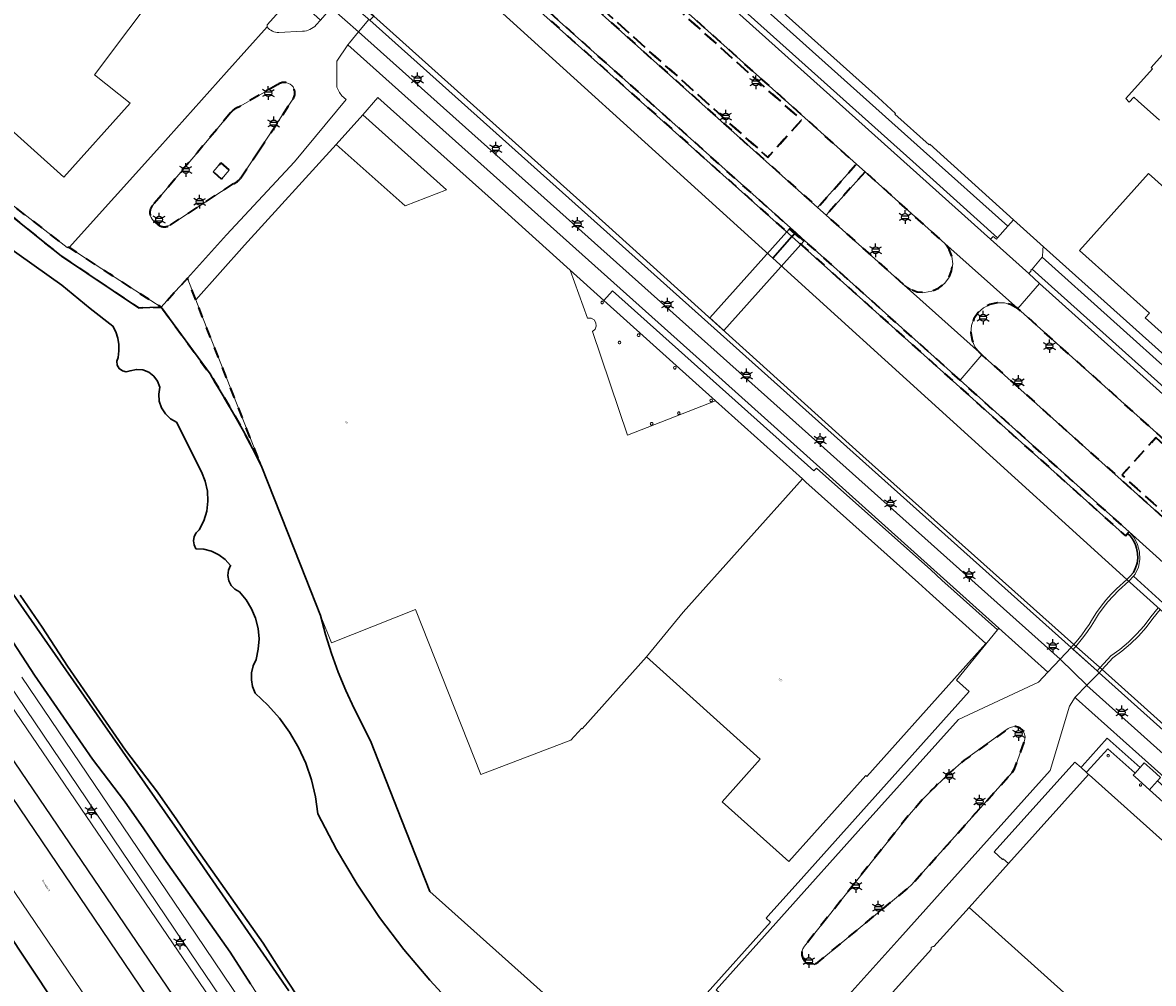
# Model space of a CAD drawing. Extents: x 105780 to 185197, y 477999 to 525027.
# Tile 266 of 562: x 108172 to 108381, y 478108 to 478286. Entities that reach past the tile are written whole.
import ezdxf
from ezdxf.enums import TextEntityAlignment as Align

# ---------------------------------------------------------------- set-up
doc = ezdxf.new("R2010")
doc.units = 0
doc.linetypes.add('XX-HIDDEN', pattern=[4, 2, -2])
for name, color, linetype, lineweight in [('B-GV-GR-GRAS_GAZON-G', 252, 'Continuous', 13), ('B-GV-GR-MATERIAALGRENS-G', 252, 'XX-HIDDEN', 35), ('B-RO-IE-MEUBILAIR_WEGMEUBILAIR-S', 252, 'Continuous', 25), ('B-WE-GK-KADEMUUR-G', 252, 'Continuous', 18), ('B-WE-GW-WATERGANG_SLOOT_INSTEEK-G', 252, 'Continuous', 30), ('B-XX-KG-KADASTRAAL_BEBOUWING-G', 252, 'Continuous', 20), ('B1-WE-GW-TALUD_KRUIN-G', 252, 'Continuous', 25), ('B1-WE-KW-KUNSTWERK_DEK-BRUG', 252, 'Continuous', 18), ('B1-WE-KW-KUNSTWERK_LANDHOOFD-GV', 252, 'Continuous', 18), ('B1-WE-OG-BEBOUWING-T18', 7, 'Continuous', 18), ('B1-WE-OG-TERREIN_ERF-GV', 252, 'Continuous', 18), ('B1-WE-OG-TOPOGRAFIE-T18', 10, 'Continuous', 18), ('B1-WE-VH-VERHARDING_ASFALT-GV', 252, 'Continuous', 18), ('B1-WE-VH-VERHARDING_BEDRIJFSVLOERPLAAT-GV', 252, 'Continuous', 18), ('B1-WE-VH-VERHARDING_STRAATBAKSTEEN-GV', 252, 'Continuous', 18)]:
    doc.layers.add(name, color=color, linetype=linetype, lineweight=lineweight)
doc.styles.add('NLCS-ISO', font='NLCS-ISO.ttf')
doc.styles.add('NLCS-ISO-M200-T18', font='NLCS-ISO.ttf', dxfattribs={"height": 0.36})

# ---------------------------------------------------------------- blocks, each defined once
blk = doc.blocks.new('B-SIE-WEG_LICHTMAST-SO')
at = {"ltscale": 0.1}
for p, q in [((-1.1, 0.63), (-2.19, 1.27)), ((0, 1.27), (0, 2.53)), ((1.1, 0.63), (2.19, 1.27)), ((-1.1, -0.63), (-2.19, -1.27)), ((0, -1.27), (0, -2.53)), ((1.1, -0.63), (2.19, -1.27))]:
    blk.add_line(p, q, dxfattribs=at)
at = {"flags": 128}
for points in [[(-1.16, 0.5), (1.16, 0.5)], [(-1.16, -0.5), (1.16, -0.5)]]:
    blk.add_lwpolyline(points, dxfattribs=at)
at = {"ltscale": 0.1}
blk.add_circle((0, 0), 1.27, dxfattribs=at)
at = {"style": 'NLCS-ISO'}
blk.add_attdef('TYPE', text='', height=1.8, dxfattribs=at).set_placement((0, 2.53), align=Align.BOTTOM_CENTER)

msp = doc.modelspace()

# ---------------------------------------------------------------- linework, layer by layer
at = {"layer": 'B-GV-GR-GRAS_GAZON-G', "flags": 128}
for points in [[(108254.759, 478000.013), (108041.724, 478314.029), (108037.105, 478322.972), (108037.202, 478323.157), (108033.062, 478324.986), (108030.945, 478326.143), (108029.325, 478327.433), (108035.307, 478312.531), (108054.845, 478284.293), (108069.598, 478263.332), (108087.335, 478237.223), (108107.759, 478208.051), (108130.914, 478173.803), (108152.75, 478142.19), (108170.951, 478114.107), (108196.849, 478075.168), (108210.55, 478056.317), (108218.213, 478046.027), (108223.267, 478038.529), (108230.336, 478029.165), (108248.132, 478002.833), (108250.068, 478000.013)], [(108266.025, 478000.013), (108263.975, 478003.002), (108065.797, 478295.874), (108056.613, 478308.75), (108052.683, 478313.52), (108046.895, 478318.063), (108037.105, 478322.972), (108041.724, 478314.029), (108254.759, 478000.013)], [(108271.177, 478000.013), (108264.997, 478009.061), (108263.893, 478010.72), (108060.642, 478309.943), (108052.683, 478313.52), (108056.613, 478308.75), (108065.797, 478295.874), (108263.975, 478003.002), (108266.025, 478000.013)], [(108171.502, 478164.581), (108203.761, 478116.893), (108246.24, 478053.984), (108271.958, 478016.019), (108274.32, 478017.637), (108274.352, 478017.659), (108274.527, 478017.895), (108261.174, 478037.355), (108247.564, 478057.992), (108239.641, 478069.606), (108233.973, 478078.284), (108229.62, 478084.849), (108225.826, 478090.21), (108222.046, 478096.023), (108217.347, 478102.506), (108213.924, 478107.655), (108210.144, 478113.536), (108197.837, 478130.971), (108194.158, 478136.433), (108190.57, 478141.59), (108184.603, 478149.358), (108173.852, 478164.955), (108169.15, 478172.159)]]:
    msp.add_lwpolyline(points, dxfattribs=at)
for points in [[(108265.051, 478011.507), (108268.516, 478013.864), (108068.244, 478307.993), (108063.117, 478310.411), (108061.034, 478311.394), (108057.565, 478313.03), (108050.072, 478316.564), (108046.895, 478318.063), (108052.683, 478313.52), (108060.642, 478309.943), (108263.893, 478010.72)], [(108269.078, 478014.247), (108269.09, 478014.254), (108269.666, 478014.611), (108243.942, 478052.579), (108201.379, 478115.555), (108170.634, 478161.047), (108137.944, 478209.311), (108106.583, 478255.909), (108093.769, 478275.383), (108093.423, 478276.056), (108092.933, 478276.506), (108087.735, 478284.187), (108075.748, 478302.152), (108073.381, 478305.715), (108068.343, 478308.179), (108068.244, 478307.993), (108268.516, 478013.864)]]:
    msp.add_lwpolyline(points, close=True, dxfattribs=at)
at = {"layer": 'B-GV-GR-MATERIAALGRENS-G', "flags": 128}
for points in [[(108182.536, 478374.13), (108184.165, 478372.659), (108192.163, 478365.488), (108319.106, 478251.681), (108326.306, 478259.722), (108199.211, 478373.737), (108195.116, 478377.41)], [(108219.01, 478274.489), (108211.683, 478270.292)], [(108215.482, 478262.164), (108221.805, 478271.732)], [(108210.231, 478269.226), (108204.08, 478261.885), (108195.771, 478252.055)], [(108212.154, 478257.155), (108215.482, 478262.164)], [(108199.012, 478248.383), (108204.196, 478251.781), (108210.698, 478256.043)], [(108195.963, 478249.211), (108196.748, 478248.524)]]:
    msp.add_lwpolyline(points, dxfattribs=at)
for points in [[(108215.438, 478358.191), (108209.162, 478351.263), (108309.865, 478260.97), (108316.111, 478267.866)], [(108215.438, 478358.191), (108316.111, 478267.866), (108309.865, 478260.97), (108209.162, 478351.263)], [(108256.174, 478299.671), (108256.083, 478299.574), (108255.532, 478298.903), (108314.354, 478246.292), (108314.872, 478246.877), (108313.915, 478247.735), (108314.06, 478247.897), (108256.199, 478299.648), (108256.186, 478299.66)], [(108164.124, 478256.499), (108158.141, 478261.103), (108135.458, 478274.708), (108142.943, 478268.639), (108168.833, 478250.704), (108178.857, 478242.637), (108193.172, 478233.088), (108197.354, 478233.176), (108187.766, 478239.376), (108180.294, 478244.253), (108179.952, 478244.255)], [(108208.401, 478259.949), (108209.955, 478258.594), (108208.548, 478256.929), (108206.994, 478258.285)], [(108327.904, 478258.31), (108320.672, 478250.261), (108335.182, 478237.263), (108336.313, 478236.499), (108337.599, 478236.043), (108338.959, 478235.923), (108340.305, 478236.148), (108341.552, 478236.702), (108342.621, 478237.55), (108343.443, 478238.639), (108343.967, 478239.899), (108344.158, 478241.25), (108344.006, 478242.606), (108343.519, 478243.881), (108342.728, 478244.993)], [(108345.539, 478219.637), (108316.661, 478245.555), (108316.521, 478245.399), (108314.872, 478246.877), (108314.354, 478246.292), (108344.871, 478218.892), (108376.191, 478190.783), (108376.584, 478191.22), (108376.859, 478191.527)], [(108203.792, 478234.518), (108202.298, 478238.383), (108202.222, 478238.579), (108200.017, 478236.132), (108197.354, 478233.176), (108206.427, 478220.805), (108206.823, 478220.162), (108207.218, 478219.517), (108209.064, 478216.431), (108210.858, 478213.315), (108212.601, 478210.169), (108214.29, 478206.995), (108215.926, 478203.793), (108205.035, 478231.322)], [(108356.244, 478232.952), (108355.066, 478233.627), (108353.757, 478233.99), (108352.399, 478234.017), (108351.076, 478233.708), (108349.872, 478233.08), (108348.86, 478232.174), (108348.104, 478231.045), (108347.651, 478229.765), (108347.529, 478228.412), (108347.746, 478227.071), (108348.288, 478225.826), (108349.122, 478224.754), (108349.556, 478224.364), (108446.407, 478137.482), (108446.904, 478138.043), (108453.114, 478145.059), (108453.611, 478145.621)], [(108381.833, 478208.993), (108375.548, 478202.055), (108439.999, 478144.238), (108445.02, 478139.733), (108451.186, 478146.788)], [(108381.833, 478208.993), (108451.186, 478146.788), (108445.02, 478139.733), (108439.999, 478144.238), (108375.548, 478202.055)], [(108355.216, 478146.91), (108355.641, 478147.563), (108357.436, 478152.581), (108357.561, 478153.038), (108357.579, 478153.511), (108357.49, 478153.977), (108357.299, 478154.41), (108357.015, 478154.789), (108356.68, 478155.123), (108356.244, 478155.308), (108355.777, 478155.391), (108355.304, 478155.368), (108354.848, 478155.241), (108354.431, 478155.016), (108346.311, 478149.15), (108343.602, 478146.818), (108341.002, 478144.365), (108338.518, 478141.795), (108336.154, 478139.114), (108333.915, 478136.327), (108316.665, 478114.653), (108316.355, 478114.161), (108316.193, 478113.603), (108316.192, 478113.022), (108316.351, 478112.463), (108316.659, 478111.97), (108316.996, 478111.668), (108317.411, 478111.463), (108317.862, 478111.358), (108318.325, 478111.36), (108318.775, 478111.468), (108319.188, 478111.677), (108335.829, 478125.399), (108336.502, 478126.039)]]:
    msp.add_lwpolyline(points, close=True, dxfattribs=at)
for points in [[(108221.805, 478271.732, 0.8487054), (108219.01, 478274.489)], [(108211.683, 478270.292, 0.1159197), (108210.231, 478269.226)], [(108210.698, 478256.043, 0.1058967), (108212.154, 478257.155)], [(108195.771, 478252.055, 0.4184168), (108195.963, 478249.211)], [(108196.748, 478248.524, 0.3184382), (108199.012, 478248.383)]]:
    msp.add_lwpolyline(points, format="xyb", dxfattribs=at)
at = {"layer": 'B-WE-GK-KADEMUUR-G', "flags": 128}
for points in [[(108236.773, 478287.156), (108236.525, 478286.894), (108236.059, 478286.4), (108366.106, 478170.051), (108366.339, 478170.308), (108366.607, 478170.603), (108327.492, 478205.569), (108279.765, 478248.649)], [(108371.906, 478166.007), (108371.338, 478165.391), (108421.654, 478120.269), (108422.976, 478119.084), (108423.154, 478119.283), (108423.532, 478119.705)]]:
    msp.add_lwpolyline(points, close=True, dxfattribs=at)
at = {"layer": 'B-WE-GW-WATERGANG_SLOOT_INSTEEK-G', "flags": 128}
for points in [[(108581.777, 478000.013), (108533.967, 478043.065), (108533.708, 478043.247), (108521.758, 478051.631), (108520.319, 478052.92), (108514.254, 478058.351), (108459.468, 478107.408), (108382.652, 478177.095), (108376.471, 478182.703), (108310.796, 478242.284), (108248.203, 478299.068), (108242.058, 478304.642), (108207.318, 478336.402), (108184.601, 478356.206), (108175.784, 478347.289), (108177.035, 478346.881), (108175.623, 478344.94), (108173.992, 478345.477)], [(108173.992, 478345.477), (108172.724, 478344.194), (108231.335, 478291.68), (108231.675, 478291.397), (108236.351, 478287.507), (108236.773, 478287.156), (108279.765, 478248.649), (108327.492, 478205.569), (108366.607, 478170.603), (108371.906, 478166.007), (108423.532, 478119.705), (108504.844, 478046.834), (108510.114, 478042.111), (108522.965, 478030.594), (108556.926, 478000.013)], [(108250.068, 478000.013), (108248.132, 478002.833), (108230.336, 478029.165), (108223.267, 478038.529), (108218.213, 478046.027), (108210.55, 478056.317), (108196.849, 478075.168), (108170.951, 478114.107), (108152.75, 478142.19), (108130.914, 478173.803), (108107.759, 478208.051), (108087.335, 478237.223), (108069.598, 478263.332), (108054.845, 478284.293), (108035.307, 478312.531)], [(108248.203, 478299.068), (108310.796, 478242.284), (108314.354, 478246.292), (108255.532, 478298.903), (108256.083, 478299.574)], [(108155.12, 478254.118), (108178.955, 478237.243), (108184.208, 478232.908), (108188.417, 478229.691), (108188.935, 478228.603), (108189.295, 478227.453), (108189.489, 478226.264), (108189.513, 478225.059), (108189.367, 478223.863), (108189.12, 478223.166), (108189.186, 478222.43), (108189.554, 478221.788), (108190.156, 478221.358), (108190.882, 478221.219), (108191.6, 478221.395), (108192.76, 478221.631), (108193.939, 478221.534), (108195.045, 478221.111), (108195.988, 478220.396), (108196.693, 478219.446), (108197.105, 478218.336), (108196.896, 478217.042), (108197.005, 478215.735), (108197.425, 478214.493), (108198.132, 478213.389), (108199.084, 478212.488), (108200.225, 478211.842), (108204.845, 478202.623), (108205.547, 478200.888), (108205.947, 478199.06), (108206.032, 478197.19), (108205.801, 478195.332), (108205.26, 478193.541), (108204.424, 478191.866), (108203.857, 478191.326), (108203.486, 478190.636), (108203.347, 478189.866), (108203.455, 478189.09), (108203.798, 478188.386), (108205.28, 478188.297), (108206.717, 478187.923), (108208.054, 478187.278), (108209.241, 478186.387), (108210.233, 478185.282), (108209.843, 478184.384), (108209.73, 478183.412), (108209.903, 478182.449), (108210.348, 478181.578), (108211.026, 478180.872), (108211.88, 478180.394), (108213.128, 478178.917), (108214.135, 478177.266), (108214.878, 478175.48), (108215.338, 478173.602), (108215.505, 478171.675), (108215.376, 478169.746), (108214.952, 478167.859), (108214.422, 478166.667), (108214.135, 478165.394), (108214.101, 478164.09), (108214.321, 478162.804), (108214.787, 478161.585), (108217.154, 478159.381), (108219.295, 478156.957), (108221.187, 478154.334), (108222.814, 478151.538), (108224.159, 478148.597), (108225.21, 478145.538), (108225.956, 478142.391), (108226.39, 478139.186), (108229.878, 478132.594), (108233.71, 478126.195), (108237.875, 478120.008), (108242.361, 478114.05), (108247.156, 478108.338), (108252.247, 478102.887)], [(108252.247, 478102.887), (108247.156, 478108.338), (108242.361, 478114.05), (108237.875, 478120.008), (108233.71, 478126.195), (108229.878, 478132.594), (108226.39, 478139.186), (108225.956, 478142.391), (108225.21, 478145.538), (108224.159, 478148.597), (108222.814, 478151.538), (108221.187, 478154.334), (108219.295, 478156.957), (108217.154, 478159.381), (108214.787, 478161.585), (108214.321, 478162.804), (108214.101, 478164.09), (108214.135, 478165.394), (108214.422, 478166.667), (108214.952, 478167.859), (108215.376, 478169.746), (108215.505, 478171.675), (108215.338, 478173.602), (108214.878, 478175.48), (108214.135, 478177.266), (108213.128, 478178.917), (108211.88, 478180.394), (108211.026, 478180.872), (108210.348, 478181.578), (108209.903, 478182.449), (108209.73, 478183.412), (108209.843, 478184.384), (108210.233, 478185.282), (108209.241, 478186.387), (108208.054, 478187.278), (108206.717, 478187.923), (108205.28, 478188.297), (108203.798, 478188.386), (108203.455, 478189.09), (108203.347, 478189.866), (108203.486, 478190.636), (108203.857, 478191.326), (108204.424, 478191.866), (108205.26, 478193.541), (108205.801, 478195.332), (108206.032, 478197.19), (108205.947, 478199.06), (108205.547, 478200.888), (108204.845, 478202.623), (108200.225, 478211.842), (108199.084, 478212.488), (108198.132, 478213.389), (108197.425, 478214.493), (108197.005, 478215.735), (108196.896, 478217.042), (108197.105, 478218.336), (108196.693, 478219.446), (108195.988, 478220.396), (108195.045, 478221.111), (108193.939, 478221.534), (108192.76, 478221.631), (108191.6, 478221.395), (108190.882, 478221.219), (108190.156, 478221.358), (108189.554, 478221.788), (108189.186, 478222.43), (108189.12, 478223.166), (108189.367, 478223.863), (108189.513, 478225.059), (108189.489, 478226.264), (108189.295, 478227.453), (108188.935, 478228.603), (108188.417, 478229.691), (108184.208, 478232.908), (108178.955, 478237.243), (108155.12, 478254.118)], [(108284.504, 478091.427), (108247.196, 478124.838), (108242.001, 478137.995), (108236.175, 478152.751), (108233.158, 478158.741), (108231.589, 478162.074), (108230.177, 478165.476), (108228.925, 478168.94), (108227.835, 478172.459), (108226.91, 478176.024), (108223.209, 478185.382), (108215.926, 478203.793), (108214.29, 478206.995), (108212.601, 478210.169), (108210.858, 478213.315), (108209.064, 478216.431), (108207.218, 478219.517), (108206.823, 478220.162), (108206.427, 478220.805), (108197.354, 478233.176), (108193.172, 478233.088), (108178.857, 478242.637), (108168.833, 478250.704)], [(108221.031, 478106.374), (108204.045, 478130.98), (108186.464, 478156.142), (108166.461, 478184.836)], [(108166.461, 478184.836), (108186.464, 478156.142), (108204.045, 478130.98), (108221.031, 478106.374)], [(108223.467, 478104.174), (108220.044, 478109.323), (108216.264, 478115.204), (108203.957, 478132.639), (108200.278, 478138.101), (108196.69, 478143.258), (108190.723, 478151.026), (108179.972, 478166.623), (108175.27, 478173.827), (108171.231, 478179.743)], [(108171.231, 478179.743), (108175.27, 478173.827), (108179.972, 478166.623), (108190.723, 478151.026), (108196.69, 478143.258), (108200.278, 478138.101), (108203.957, 478132.639), (108216.264, 478115.204), (108220.044, 478109.323), (108223.467, 478104.174), (108228.166, 478097.691), (108231.946, 478091.878), (108235.74, 478086.517), (108240.093, 478079.952), (108245.761, 478071.274), (108253.684, 478059.66), (108267.294, 478039.023), (108278.666, 478022.45), (108279.548, 478021.165), (108294.062, 478000.013)], [(108169.15, 478172.159), (108173.852, 478164.955), (108184.603, 478149.358), (108190.57, 478141.59), (108194.158, 478136.433), (108197.837, 478130.971), (108210.144, 478113.536), (108213.924, 478107.655)]]:
    msp.add_lwpolyline(points, dxfattribs=at)
msp.add_lwpolyline([(108344.871, 478218.892), (108314.354, 478246.292), (108310.796, 478242.284), (108376.471, 478182.703), (108377.065, 478183.316), (108377.667, 478183.985), (108378.086, 478184.815), (108378.36, 478185.704), (108378.48, 478186.626), (108378.444, 478187.555), (108378.253, 478188.465), (108378.065, 478189.093), (108377.799, 478189.691), (108377.46, 478190.251), (108377.053, 478190.763), (108376.584, 478191.22), (108376.191, 478190.783)], close=True, dxfattribs=at)
at = {"layer": 'B-XX-KG-KADASTRAAL_BEBOUWING-G', "flags": 128}
for points in [[(108140.709, 478303.508), (108132.029, 478307.342), (108125.086, 478291.645), (108139.492, 478285.258), (108154.185, 478278.626), (108154.785, 478279.299), (108179.319, 478257.296), (108191.618, 478271.013), (108184.976, 478276.289), (108197.75, 478293.284), (108185.362, 478313.431), (108171.552, 478325.827), (108148.626, 478300.17)], [(108277.336, 478228.664), (108277.823, 478229.077), (108278.062, 478229.669), (108277.999, 478230.305), (108277.648, 478230.838), (108277.089, 478231.147), (108276.45, 478231.16), (108273.24, 478240.028), (108259.163, 478252.716), (108237.553, 478272.055), (108234.731, 478268.882), (108250.294, 478254.954), (108242.595, 478251.954), (108229.807, 478263.368), (108212.831, 478244.659), (108203.792, 478234.518), (108205.035, 478231.322), (108215.926, 478203.793), (108223.209, 478185.382), (108226.91, 478176.024), (108228.923, 478170.936), (108244.514, 478177.125), (108256.626, 478146.482), (108273.321, 478152.892), (108275.364, 478155.114), (108275.462, 478155.007), (108287.367, 478168.314), (108294.188, 478176.6), (108316.273, 478201.323), (108300.145, 478215.815), (108283.872, 478209.441)], [(108279.395, 478234.043), (108279.347, 478234.19), (108279.222, 478234.282), (108279.067, 478234.282), (108278.942, 478234.19), (108278.894, 478234.043), (108278.942, 478233.896), (108279.067, 478233.804), (108279.222, 478233.804), (108279.347, 478233.896)], [(108282.602, 478226.617), (108282.554, 478226.765), (108282.429, 478226.856), (108282.273, 478226.856), (108282.148, 478226.765), (108282.1, 478226.617), (108282.148, 478226.47), (108282.274, 478226.379), (108282.428, 478226.379), (108282.554, 478226.47)], [(108285.652, 478227.974), (108285.7, 478227.826), (108285.826, 478227.735), (108285.981, 478227.735), (108286.107, 478227.826), (108286.155, 478227.974), (108286.107, 478228.122), (108285.981, 478228.214), (108285.826, 478228.214), (108285.7, 478228.122)], [(108292.865, 478221.953), (108292.817, 478222.1), (108292.692, 478222.191), (108292.538, 478222.191), (108292.413, 478222.1), (108292.365, 478221.953), (108292.413, 478221.806), (108292.538, 478221.715), (108292.692, 478221.715), (108292.817, 478221.806)], [(108299.103, 478215.893), (108299.151, 478215.744), (108299.277, 478215.652), (108299.433, 478215.652), (108299.559, 478215.744), (108299.607, 478215.893), (108299.559, 478216.041), (108299.433, 478216.133), (108299.277, 478216.133), (108299.151, 478216.041)], [(108288.078, 478211.547), (108288.126, 478211.399), (108288.252, 478211.308), (108288.407, 478211.308), (108288.533, 478211.399), (108288.581, 478211.547), (108288.533, 478211.695), (108288.407, 478211.787), (108288.252, 478211.787), (108288.126, 478211.695)], [(108293.611, 478213.524), (108293.563, 478213.672), (108293.437, 478213.764), (108293.282, 478213.764), (108293.156, 478213.672), (108293.108, 478213.524), (108293.156, 478213.376), (108293.282, 478213.285), (108293.437, 478213.285), (108293.563, 478213.376)], [(108339.859, 478180.18), (108337.793, 478182.032), (108316.936, 478200.729), (108316.273, 478201.323), (108294.188, 478176.6), (108287.367, 478168.314), (108308.457, 478149.342), (108301.383, 478141.435), (108313.775, 478130.372), (108328.067, 478146.299), (108328.217, 478146.165), (108344.472, 478164.339), (108350.283, 478170.836)], [(108372.767, 478149.98), (108372.81, 478149.848), (108372.922, 478149.766), (108373.061, 478149.766), (108373.173, 478149.848), (108373.216, 478149.98), (108373.173, 478150.112), (108373.061, 478150.194), (108372.922, 478150.194), (108372.81, 478150.112)], [(108389.188, 478136.003), (108389.136, 478135.945), (108386.657, 478133.179), (108386.613, 478133.13), (108386.208, 478133.395), (108385.74, 478133.521), (108385.257, 478133.495), (108384.805, 478133.319), (108384.431, 478133.012), (108384.219, 478133.202), (108369.444, 478146.467), (108369.364, 478146.539), (108354.522, 478130.006), (108347.209, 478121.861), (108379.916, 478092.489), (108405.692, 478121.192), (108405.603, 478121.272), (108399.466, 478126.779)], [(108379.239, 478144.575), (108379.196, 478144.707), (108379.083, 478144.789), (108378.944, 478144.789), (108378.831, 478144.707), (108378.788, 478144.575), (108378.831, 478144.442), (108378.944, 478144.36), (108379.083, 478144.36), (108379.196, 478144.442)]]:
    msp.add_lwpolyline(points, close=True, dxfattribs=at)
for points in [[(108386.587, 478283.914), (108380.961, 478277.62), (108381.194, 478277.391), (108376.245, 478271.856), (108376.898, 478271.203), (108377.754, 478272.161), (108378.583, 478271.418), (108382.54, 478267.874)], [(108383.43, 478255.325), (108380.474, 478257.97), (108367.675, 478243.668), (108380.646, 478232.059), (108379.872, 478231.195), (108394.164, 478218.405)]]:
    msp.add_lwpolyline(points, dxfattribs=at)
at = {"layer": 'B1-WE-GW-TALUD_KRUIN-G', "flags": 128}
for points in [[(108266.025, 478000.013), (108263.975, 478003.002), (108065.797, 478295.874), (108056.613, 478308.75), (108052.683, 478313.52)], [(108052.683, 478313.52), (108060.642, 478309.943), (108263.893, 478010.72)]]:
    msp.add_lwpolyline(points, dxfattribs=at)
at = {"layer": 'B1-WE-KW-KUNSTWERK_DEK-BRUG', "flags": 128}
msp.add_lwpolyline([(108316.521, 478245.399), (108313.915, 478247.735), (108299.091, 478231.204), (108301.689, 478228.859)], close=True, dxfattribs=at)
msp.add_lwpolyline([(108383.141, 478178.34), (108377.689, 478183.286), (108378.031, 478183.658), (108378.607, 478184.966), (108378.876, 478186.37), (108378.826, 478187.798), (108378.458, 478189.179), (108377.791, 478190.443), (108376.859, 478191.527), (108376.584, 478191.22), (108377.053, 478190.763), (108377.46, 478190.251), (108377.799, 478189.691), (108378.065, 478189.093), (108378.253, 478188.465), (108378.444, 478187.555), (108378.48, 478186.626), (108378.36, 478185.704), (108378.086, 478184.815), (108377.667, 478183.985), (108377.065, 478183.316), (108376.471, 478182.703), (108374.534, 478180.947), (108373.526, 478179.928), (108372.575, 478178.856), (108371.685, 478177.734), (108370.857, 478176.564), (108370.094, 478175.351), (108369.467, 478174.352), (108368.804, 478173.376), (108368.106, 478172.425), (108367.373, 478171.5), (108366.607, 478170.603), (108366.339, 478170.308), (108366.106, 478170.051), (108366.481, 478169.717), (108370.981, 478165.712), (108371.338, 478165.391), (108371.906, 478166.007), (108373.848, 478168.163), (108375.55, 478169.375), (108377.152, 478170.715), (108378.646, 478172.176), (108380.022, 478173.748), (108381.271, 478175.422), (108382.652, 478177.095)], dxfattribs=at)
at = {"layer": 'B1-WE-KW-KUNSTWERK_LANDHOOFD-GV', "flags": 128}
msp.add_lwpolyline([(108383.141, 478178.34), (108377.689, 478183.286), (108378.031, 478183.658), (108378.607, 478184.966), (108378.876, 478186.37), (108378.826, 478187.798), (108378.458, 478189.179), (108377.791, 478190.443), (108376.859, 478191.527), (108376.584, 478191.22), (108377.053, 478190.763), (108377.46, 478190.251), (108377.799, 478189.691), (108378.065, 478189.093), (108378.253, 478188.465), (108378.444, 478187.555), (108378.48, 478186.626), (108378.36, 478185.704), (108378.086, 478184.815), (108377.667, 478183.985), (108377.065, 478183.316), (108376.471, 478182.703), (108382.652, 478177.095)], dxfattribs=at)
msp.add_lwpolyline([(108366.607, 478170.603), (108366.339, 478170.308), (108366.106, 478170.051), (108370.981, 478165.712), (108371.338, 478165.391), (108371.906, 478166.007)], close=True, dxfattribs=at)
at = {"layer": 'B1-WE-OG-TERREIN_ERF-GV', "flags": 128}
for points in [[(108171.552, 478325.827), (108185.362, 478313.431), (108197.75, 478293.284), (108184.976, 478276.289), (108191.618, 478271.013), (108179.319, 478257.296), (108154.785, 478279.299), (108154.185, 478278.626), (108139.492, 478285.258), (108125.086, 478291.645), (108132.029, 478307.342), (108140.709, 478303.508), (108148.626, 478300.17)], [(108231.977, 478281.816), (108229.914, 478278.805), (108229.947, 478273.988), (108230.416, 478273.01), (108230.848, 478272.355), (108231.65, 478271.705), (108222.095, 478260.165), (108209.473, 478246.626), (108202.222, 478238.579), (108202.298, 478238.383), (108203.792, 478234.518), (108212.831, 478244.659), (108229.807, 478263.368), (108234.731, 478268.882), (108237.553, 478272.055), (108259.163, 478252.716), (108273.24, 478240.028), (108279.461, 478234.43), (108281.067, 478236.225), (108318.415, 478202.815), (108318.891, 478203.34), (108340.082, 478184.44), (108342.14, 478182.571), (108352.449, 478173.334), (108352.739, 478173.645), (108296.603, 478224.036)], [(108234.731, 478268.882), (108229.807, 478263.368), (108242.595, 478251.954), (108250.294, 478254.954)], [(108279.461, 478234.43), (108273.24, 478240.028), (108276.45, 478231.16), (108277.089, 478231.147), (108277.648, 478230.838), (108277.999, 478230.305), (108278.062, 478229.669), (108277.823, 478229.077), (108277.336, 478228.664), (108283.872, 478209.441), (108300.145, 478215.815)], [(108278.894, 478234.043), (108278.942, 478234.19), (108279.067, 478234.282), (108279.222, 478234.282), (108279.347, 478234.19), (108279.395, 478234.043), (108279.347, 478233.896), (108279.222, 478233.804), (108279.067, 478233.804), (108278.942, 478233.896)], [(108282.1, 478226.617), (108282.148, 478226.765), (108282.273, 478226.856), (108282.429, 478226.856), (108282.554, 478226.765), (108282.602, 478226.617), (108282.554, 478226.47), (108282.428, 478226.379), (108282.274, 478226.379), (108282.148, 478226.47)], [(108285.652, 478227.974), (108285.7, 478228.122), (108285.826, 478228.214), (108285.981, 478228.214), (108286.107, 478228.122), (108286.155, 478227.974), (108286.107, 478227.826), (108285.981, 478227.735), (108285.826, 478227.735), (108285.7, 478227.826)], [(108292.365, 478221.953), (108292.413, 478222.1), (108292.538, 478222.191), (108292.692, 478222.191), (108292.817, 478222.1), (108292.865, 478221.953), (108292.817, 478221.806), (108292.692, 478221.715), (108292.538, 478221.715), (108292.413, 478221.806)], [(108299.103, 478215.893), (108299.151, 478216.041), (108299.277, 478216.133), (108299.433, 478216.133), (108299.559, 478216.041), (108299.607, 478215.893), (108299.559, 478215.744), (108299.433, 478215.652), (108299.277, 478215.652), (108299.151, 478215.744)], [(108288.581, 478211.547), (108288.533, 478211.399), (108288.407, 478211.308), (108288.252, 478211.308), (108288.126, 478211.399), (108288.078, 478211.547), (108288.126, 478211.695), (108288.252, 478211.787), (108288.407, 478211.787), (108288.533, 478211.695)], [(108293.108, 478213.524), (108293.156, 478213.672), (108293.282, 478213.764), (108293.437, 478213.764), (108293.563, 478213.672), (108293.611, 478213.524), (108293.563, 478213.376), (108293.437, 478213.285), (108293.282, 478213.285), (108293.156, 478213.376)], [(108372.913, 478151.295), (108377.911, 478146.841), (108377.981, 478146.779), (108378.821, 478147.711), (108378.9, 478147.802), (108372.799, 478153.271), (108368.169, 478148.075), (108367.958, 478147.839), (108368.967, 478146.896), (108369.097, 478147.041)], [(108368.967, 478146.896), (108367.958, 478147.839), (108366.834, 478148.822), (108351.864, 478132.145), (108353.416, 478130.73), (108353.55, 478130.879), (108354.522, 478130.006), (108369.364, 478146.539)], [(108372.767, 478149.98), (108372.81, 478150.112), (108372.922, 478150.194), (108373.061, 478150.194), (108373.173, 478150.112), (108373.216, 478149.98), (108373.173, 478149.848), (108373.061, 478149.766), (108372.922, 478149.766), (108372.81, 478149.848)], [(108381.215, 478147.321), (108379.689, 478148.692), (108378.9, 478147.802), (108378.821, 478147.711), (108377.981, 478146.779), (108377.622, 478146.381), (108377.982, 478146.058), (108380.666, 478143.65), (108381.052, 478144.095), (108382.161, 478145.316), (108382.729, 478145.96)], [(108378.788, 478144.575), (108378.831, 478144.707), (108378.944, 478144.789), (108379.083, 478144.789), (108379.196, 478144.707), (108379.239, 478144.575), (108379.196, 478144.442), (108379.083, 478144.36), (108378.944, 478144.36), (108378.831, 478144.442)], [(108382.161, 478145.316), (108381.052, 478144.095), (108380.666, 478143.65), (108385.056, 478139.71), (108385.268, 478139.946), (108386.537, 478141.36)]]:
    msp.add_lwpolyline(points, close=True, dxfattribs=at)
for points in [[(108290.358, 478307.914), (108330.306, 478272.096), (108333.562, 478269.097), (108333.44, 478268.979), (108339.815, 478263.316), (108339.919, 478263.441), (108355.445, 478249.367), (108360.975, 478244.348), (108363.975, 478241.709), (108412.516, 478198.229)], [(108126.949, 478288.24), (108131.942, 478282.936), (108133.994, 478276.817), (108135.458, 478274.708), (108158.141, 478261.103), (108164.124, 478256.499), (108179.952, 478244.255), (108180.294, 478244.253), (108197.097, 478262.94), (108209.465, 478276.779), (108217.009, 478285.149), (108216.992, 478285.566), (108219.295, 478288.101)], [(108382.54, 478267.874), (108378.583, 478271.418), (108377.754, 478272.161), (108376.898, 478271.203), (108376.245, 478271.856), (108381.194, 478277.391), (108380.961, 478277.62), (108386.587, 478283.914)], [(108394.164, 478218.405), (108379.872, 478231.195), (108380.646, 478232.059), (108367.675, 478243.668), (108380.474, 478257.97), (108383.43, 478255.325)], [(108298.071, 478105.386), (108310.37, 478119.136), (108309.565, 478119.856), (108309.95, 478120.286), (108316.566, 478127.664), (108347.204, 478161.893), (108344.871, 478163.982), (108352.449, 478173.334), (108342.14, 478182.571), (108340.082, 478184.44), (108318.891, 478203.34), (108318.415, 478202.815), (108281.067, 478236.225), (108279.461, 478234.43), (108300.145, 478215.815), (108316.273, 478201.323), (108316.936, 478200.729), (108337.793, 478182.032), (108339.859, 478180.18), (108350.283, 478170.836), (108344.472, 478164.339), (108328.217, 478146.165), (108328.067, 478146.299), (108313.775, 478130.372), (108301.383, 478141.435), (108308.457, 478149.342), (108287.367, 478168.314), (108275.462, 478155.007), (108275.364, 478155.114), (108273.321, 478152.892), (108256.626, 478146.482), (108244.514, 478177.125), (108228.923, 478170.936), (108226.91, 478176.024), (108227.835, 478172.459), (108228.925, 478168.94), (108230.177, 478165.476), (108231.589, 478162.074), (108233.158, 478158.741), (108236.175, 478152.751), (108242.001, 478137.995), (108247.196, 478124.838), (108284.504, 478091.427)], [(108385.056, 478139.71), (108380.666, 478143.65), (108377.982, 478146.058), (108377.622, 478146.381), (108377.981, 478146.779), (108377.911, 478146.841), (108372.913, 478151.295), (108369.097, 478147.041), (108368.967, 478146.896), (108369.364, 478146.539), (108369.444, 478146.467), (108384.219, 478133.202)], [(108379.916, 478092.489), (108347.209, 478121.861), (108340.69, 478114.61), (108340.502, 478114.633), (108340.324, 478114.567), (108340.197, 478114.426), (108340.15, 478114.243), (108340.193, 478114.058), (108331.941, 478104.879)]]:
    msp.add_lwpolyline(points, dxfattribs=at)
at = {"layer": 'B1-WE-VH-VERHARDING_ASFALT-GV', "flags": 128}
for points in [[(108360.269, 478237.598), (108358.263, 478239.398), (108351.159, 478245.773), (108278.47, 478311.002), (108266.863, 478321.418), (108203.268, 478378.486), (108199.211, 478373.737), (108326.306, 478259.722), (108327.904, 478258.31), (108342.728, 478244.993), (108356.244, 478232.952)], [(108228.885, 478288.686), (108233.938, 478284.24), (108235.871, 478286.557), (108235.679, 478286.726), (108231.128, 478290.746), (108230.889, 478290.957)], [(108355.445, 478249.367), (108354.363, 478248.187), (108352.487, 478246.071), (108352.271, 478245.8), (108351.652, 478246.317), (108351.159, 478245.773), (108358.263, 478239.398), (108358.729, 478239.921), (108358.64, 478240.032), (108358.868, 478240.258), (108360.777, 478242.474), (108360.828, 478242.667), (108360.859, 478243.654), (108360.896, 478244.066), (108360.975, 478244.348)], [(108356.244, 478232.952), (108342.728, 478244.993), (108343.519, 478243.881), (108344.006, 478242.606), (108344.158, 478241.25), (108343.967, 478239.899), (108343.443, 478238.639), (108342.621, 478237.55), (108341.552, 478236.702), (108340.305, 478236.148), (108338.959, 478235.923), (108337.599, 478236.043), (108336.313, 478236.499), (108335.182, 478237.263), (108349.122, 478224.754), (108348.288, 478225.826), (108347.746, 478227.071), (108347.529, 478228.412), (108347.651, 478229.765), (108348.104, 478231.045), (108348.86, 478232.174), (108349.872, 478233.08), (108351.076, 478233.708), (108352.399, 478234.017), (108353.757, 478233.99), (108355.066, 478233.627)], [(108376.859, 478191.527), (108377.791, 478190.443), (108378.458, 478189.179), (108378.826, 478187.798), (108378.876, 478186.37), (108378.607, 478184.966), (108378.031, 478183.658), (108377.689, 478183.286), (108383.141, 478178.34), (108383.521, 478178.737), (108384.114, 478179.144), (108384.751, 478179.479), (108385.423, 478179.737), (108386.12, 478179.916), (108386.833, 478180.012), (108387.814, 478180.007), (108388.781, 478179.847), (108389.711, 478179.536), (108390.58, 478179.081), (108391.365, 478178.494)], [(108366.106, 478170.051), (108364.117, 478167.925), (108369.017, 478163.048), (108371.338, 478165.391), (108370.981, 478165.712)], [(108369.017, 478163.048), (108364.117, 478167.925), (108361.832, 478165.482), (108360.08, 478163.61), (108345.246, 478156.731), (108326.613, 478135.999), (108300.292, 478106.573), (108314.347, 478093.889), (108334.332, 478116.185), (108362.224, 478147.253), (108365.804, 478159.178), (108366.85, 478160.857)], [(108356.68, 478155.123), (108357.015, 478154.789), (108357.299, 478154.41), (108357.49, 478153.977), (108357.579, 478153.511), (108357.561, 478153.038), (108357.436, 478152.581), (108355.641, 478147.563), (108355.216, 478146.91), (108336.502, 478126.039), (108335.829, 478125.399), (108319.188, 478111.677), (108318.775, 478111.468), (108318.325, 478111.36), (108317.862, 478111.358), (108317.411, 478111.463), (108316.996, 478111.668), (108316.659, 478111.97), (108316.351, 478112.463), (108316.192, 478113.022), (108316.193, 478113.603), (108316.355, 478114.161), (108316.665, 478114.653), (108333.915, 478136.327), (108336.154, 478139.114), (108338.518, 478141.795), (108341.002, 478144.365), (108343.602, 478146.818), (108346.311, 478149.15), (108354.431, 478155.016), (108354.848, 478155.241), (108355.304, 478155.368), (108355.777, 478155.391), (108356.244, 478155.308)]]:
    msp.add_lwpolyline(points, close=True, dxfattribs=at)
for points in [[(108191.304, 478357.961), (108241.683, 478312.701), (108241.769, 478312.624), (108241.889, 478312.516), (108256.174, 478299.671), (108256.186, 478299.66), (108256.199, 478299.648), (108314.06, 478247.897), (108315.05, 478247.011), (108316.159, 478246.005), (108316.661, 478245.555), (108345.539, 478219.637), (108349.556, 478224.364), (108349.122, 478224.754), (108335.182, 478237.263), (108320.672, 478250.261), (108319.106, 478251.681), (108192.163, 478365.488)], [(108222.095, 478260.165), (108231.65, 478271.705), (108230.848, 478272.355), (108230.416, 478273.01), (108229.947, 478273.988), (108229.914, 478278.805), (108231.977, 478281.816), (108232.259, 478282.227), (108233.938, 478284.24), (108228.885, 478288.686), (108226.903, 478286.44), (108226.089, 478285.518)], [(108217.009, 478285.149), (108209.465, 478276.779), (108197.097, 478262.94), (108180.294, 478244.253), (108187.766, 478239.376), (108197.354, 478233.176), (108200.017, 478236.132), (108202.222, 478238.579), (108209.473, 478246.626), (108222.095, 478260.165)], [(108223.579, 478284.346), (108219.195, 478284.151)], [(108211.683, 478270.292), (108219.01, 478274.489)], [(108221.805, 478271.732), (108215.482, 478262.164), (108212.154, 478257.155)], [(108195.771, 478252.055), (108204.08, 478261.885), (108210.231, 478269.226)], [(108210.698, 478256.043), (108204.196, 478251.781), (108199.012, 478248.383)], [(108196.748, 478248.524), (108195.963, 478249.211)], [(108408.367, 478194.437), (108360.269, 478237.598), (108356.244, 478232.952), (108453.611, 478145.621)], [(108349.556, 478224.364), (108345.539, 478219.637), (108376.859, 478191.527), (108391.365, 478178.494), (108442.136, 478132.984), (108445.636, 478129.847), (108515.081, 478067.599), (108515.157, 478067.532), (108515.232, 478067.464), (108529.57, 478054.643), (108529.633, 478054.587), (108590.446, 478000.013)], [(108599.738, 478000.013), (108598.045, 478001.53), (108560.487, 478035.184), (108547.734, 478046.584), (108468.357, 478117.791), (108456.626, 478128.314), (108448.812, 478135.324), (108446.407, 478137.482), (108349.556, 478224.364)], [(108383.141, 478178.34), (108377.689, 478183.286), (108376.843, 478182.366), (108374.906, 478180.61), (108373.898, 478179.591), (108372.947, 478178.519), (108372.057, 478177.397), (108371.229, 478176.227), (108370.466, 478175.014), (108369.839, 478174.015), (108369.176, 478173.039), (108368.478, 478172.088), (108367.745, 478171.163), (108366.979, 478170.266), (108366.711, 478169.971), (108366.481, 478169.717), (108370.981, 478165.712), (108371.53, 478166.348), (108373.472, 478168.504), (108375.174, 478169.716), (108376.776, 478171.056), (108378.27, 478172.517), (108379.646, 478174.089), (108380.895, 478175.763), (108382.276, 478177.436)], [(108282.783, 478000.013), (108281.743, 478001.553), (108272.837, 478014.707), (108271.958, 478016.019), (108246.24, 478053.984), (108203.761, 478116.893), (108171.502, 478164.581)], [(108170.634, 478161.047), (108201.379, 478115.555), (108243.942, 478052.579), (108269.666, 478014.611), (108270.77, 478012.963), (108279.438, 478000.109), (108279.503, 478000.013)]]:
    msp.add_lwpolyline(points, dxfattribs=at)
at = {"layer": 'B1-WE-VH-VERHARDING_ASFALT-GV'}
for points in [[(108219.195, 478284.151, -0.2443175), (108217.009, 478285.149)], [(108226.089, 478285.518, -0.1928294), (108223.579, 478284.346)], [(108219.01, 478274.489, -0.8487054), (108221.805, 478271.732)], [(108210.231, 478269.226, -0.1159197), (108211.683, 478270.292)], [(108212.154, 478257.155, -0.1058967), (108210.698, 478256.043)], [(108195.963, 478249.211, -0.4184168), (108195.771, 478252.055)], [(108199.012, 478248.383, -0.3184382), (108196.748, 478248.524)]]:
    msp.add_lwpolyline(points, format="xyb", dxfattribs=at)
at = {"layer": 'B1-WE-VH-VERHARDING_BEDRIJFSVLOERPLAAT-GV', "flags": 128}
msp.add_lwpolyline([(108209.955, 478258.594), (108208.401, 478259.949), (108206.994, 478258.285), (108208.548, 478256.929)], close=True, dxfattribs=at)
at = {"layer": 'B1-WE-VH-VERHARDING_STRAATBAKSTEEN-GV', "flags": 128}
for points in [[(108226.089, 478285.518), (108226.903, 478286.44), (108201.006, 478309.728), (108180.617, 478327.948), (108167.601, 478339.575), (108161.779, 478344.775), (108159.87, 478346.458), (108154.049, 478339.786), (108156.275, 478337.78), (108157.304, 478338.87), (108159.651, 478341.52), (108161.574, 478343.499), (108186.843, 478321.06), (108204.632, 478305.144), (108217.011, 478293.993), (108215.106, 478291.903), (108218.143, 478289.146), (108219.367, 478290.483), (108217.368, 478292.25)], [(108217.368, 478292.25), (108218.144, 478293.023), (108221.134, 478290.282), (108219.295, 478288.101), (108216.992, 478285.566), (108217.009, 478285.149)], [(108219.195, 478284.151), (108223.579, 478284.346)], [(108300.292, 478106.573), (108326.613, 478135.999), (108345.246, 478156.731), (108360.08, 478163.61), (108361.832, 478165.482), (108352.739, 478173.645), (108352.449, 478173.334), (108344.871, 478163.982), (108347.204, 478161.893), (108316.566, 478127.664), (108309.95, 478120.286), (108309.565, 478119.856), (108310.37, 478119.136), (108298.071, 478105.386)], [(108416.6, 478116.312), (108378.687, 478150.244), (108367.081, 478160.632), (108366.85, 478160.857), (108365.804, 478159.178), (108362.224, 478147.253), (108334.332, 478116.185), (108314.347, 478093.889)], [(108331.941, 478104.879), (108340.193, 478114.058), (108340.15, 478114.243), (108340.197, 478114.426), (108340.324, 478114.567), (108340.502, 478114.633), (108340.69, 478114.61), (108347.209, 478121.861), (108354.522, 478130.006), (108353.55, 478130.879), (108353.416, 478130.73), (108351.864, 478132.145), (108366.834, 478148.822), (108367.958, 478147.839), (108368.169, 478148.075), (108372.799, 478153.271), (108378.9, 478147.802), (108379.689, 478148.692), (108381.215, 478147.321), (108382.729, 478145.96)]]:
    msp.add_lwpolyline(points, dxfattribs=at)
for points in [[(108282.259, 478315.222), (108281.075, 478313.89), (108338.729, 478262.188), (108354.363, 478248.187), (108355.445, 478249.367), (108339.919, 478263.441), (108339.815, 478263.316), (108333.44, 478268.979), (108333.562, 478269.097), (108330.306, 478272.096), (108290.358, 478307.914), (108286.565, 478311.326), (108283.836, 478313.794), (108282.286, 478315.198)], [(108281.075, 478313.89), (108279.195, 478311.778), (108336.772, 478260.179), (108352.487, 478246.071), (108354.363, 478248.187), (108338.729, 478262.188)], [(108279.195, 478311.778), (108278.47, 478311.002), (108351.159, 478245.773), (108351.652, 478246.317), (108352.271, 478245.8), (108352.487, 478246.071), (108336.772, 478260.179)], [(108236.059, 478286.4), (108235.871, 478286.557), (108233.938, 478284.24), (108364.117, 478167.925), (108366.106, 478170.051)], [(108233.938, 478284.24), (108232.259, 478282.227), (108231.977, 478281.816), (108296.603, 478224.036), (108352.739, 478173.645), (108361.832, 478165.482), (108364.117, 478167.925)], [(108327.904, 478258.31), (108326.306, 478259.722), (108319.106, 478251.681), (108320.672, 478250.261)], [(108314.06, 478247.897), (108313.915, 478247.735), (108314.872, 478246.877), (108316.521, 478245.399), (108316.661, 478245.555), (108316.159, 478246.005), (108315.05, 478247.011)], [(108360.975, 478244.348), (108360.896, 478244.066), (108360.859, 478243.654), (108360.828, 478242.667), (108360.777, 478242.474), (108411.435, 478196.968), (108412.516, 478198.229), (108363.975, 478241.709)], [(108360.777, 478242.474), (108358.868, 478240.258), (108409.602, 478194.818), (108411.435, 478196.968)], [(108358.868, 478240.258), (108358.64, 478240.032), (108358.729, 478239.921), (108358.263, 478239.398), (108360.269, 478237.598), (108408.367, 478194.437), (108408.901, 478195.007), (108409.401, 478194.596), (108409.602, 478194.818)], [(108371.338, 478165.391), (108369.017, 478163.048), (108369.06, 478163.01), (108411.514, 478124.966), (108417.71, 478119.414), (108419.477, 478117.83), (108419.866, 478118.266), (108420.23, 478118.674), (108421.335, 478119.912), (108421.654, 478120.269)], [(108369.06, 478163.01), (108369.017, 478163.048), (108366.85, 478160.857), (108367.081, 478160.632), (108378.687, 478150.244), (108416.6, 478116.312), (108417.446, 478115.555), (108419.477, 478117.83), (108417.71, 478119.414), (108411.514, 478124.966)]]:
    msp.add_lwpolyline(points, close=True, dxfattribs=at)
at = {"layer": 'B1-WE-VH-VERHARDING_STRAATBAKSTEEN-GV'}
for points in [[(108217.009, 478285.149, 0.2443175), (108219.195, 478284.151)], [(108223.579, 478284.346, 0.1928294), (108226.089, 478285.518)]]:
    msp.add_lwpolyline(points, format="xyb", dxfattribs=at)

# ---------------------------------------------------------------- block references
at = {"layer": 'B-RO-IE-MEUBILAIR_WEGMEUBILAIR-S', "xscale": 0.5, "yscale": 0.5, "zscale": 0.5}
for p in [(108244.903, 478275.456), (108307.624, 478274.887), (108217.228, 478272.89), (108218.236, 478267.255), (108302.056, 478268.547), (108259.428, 478262.581), (108201.925, 478258.641), (108204.491, 478252.73), (108196.976, 478249.431), (108274.594, 478248.606), (108335.321, 478249.893), (108329.869, 478243.753), (108291.272, 478233.669), (108349.8, 478231.245), (108362.103, 478225.952), (108305.934, 478220.519), (108356.34, 478219.286), (108319.588, 478208.538), (108332.624, 478196.785), (108347.217, 478183.497), (108362.726, 478170.325), (108375.522, 478158.031), (108356.392, 478154.047), (108343.517, 478146.258), (108349.153, 478141.493), (108184.382, 478139.687), (108326.198, 478125.823), (108330.367, 478121.791), (108200.826, 478115.324), (108317.492, 478111.894)]:
    msp.add_blockref('B-SIE-WEG_LICHTMAST-SO', p, dxfattribs=at)

# ---------------------------------------------------------------- texts
at = {"layer": 'B1-WE-OG-BEBOUWING-T18', "style": 'NLCS-ISO-M200-T18'}
for s, p in [('111', (108231.669, 478211.821)), ('125', (108312.176, 478164.107))]:
    msp.add_text(s, height=0.36, rotation=316.5, dxfattribs=at).set_placement(p, align=Align.MIDDLE)
at = {"layer": 'B1-WE-OG-TOPOGRAFIE-T18', "style": 'NLCS-ISO-M200-T18'}
msp.add_text('Geniepark', height=0.36, rotation=303.7, dxfattribs=at).set_placement((108175.958, 478125.903), align=Align.MIDDLE)

doc.saveas('drawing.dxf')
